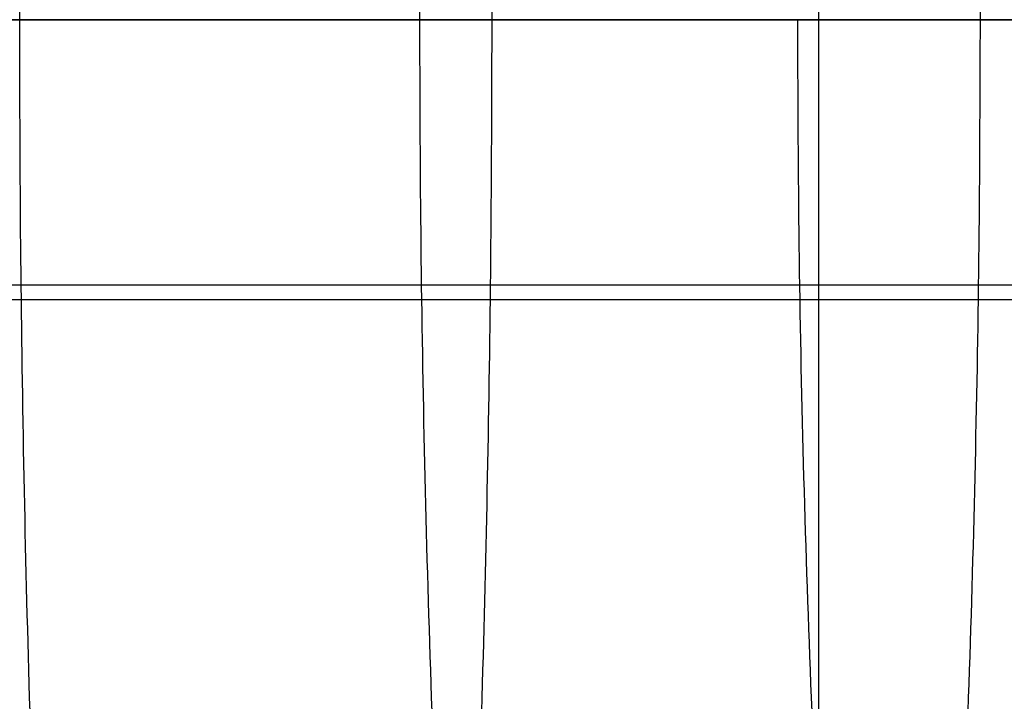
# Model space of a CAD drawing. Header units: millimetres. Extents: x -3796 to -2903, y 325 to 354.
# Tile 603 of 656: x -2973.462 to -2972.879, y 339.329 to 339.733. Entities that reach past the tile are written whole.
import ezdxf

# ---------------------------------------------------------------- set-up
doc = ezdxf.new("R2010")
doc.units = ezdxf.units.MM
doc.layers.add('CABLE', color=7, linetype='Continuous')
doc.layers.add('METAL NEGRO', color=7, linetype='Continuous')

msp = doc.modelspace()

# ---------------------------------------------------------------- linework, layer by layer
at = {"layer": 'CABLE'}
for points, weights, knots in [([(-2973.461638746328, 339.7329155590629, 1878.022376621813), (-2973.461638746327, 341.1329155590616, 1878.022376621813), (-2973.321921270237, 341.1329155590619, 1876.629365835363), (-2973.18220379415, 341.1329155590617, 1875.236355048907), (-2973.182203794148, 339.7329155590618, 1875.236355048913)], [0.9999999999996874, 0.7071067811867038, 1, 0.7071067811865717, 0.9999999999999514], [4.398229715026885, 4.398229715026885, 4.398229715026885, 6.59734457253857, 6.59734457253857, 8.796459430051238, 8.796459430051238, 8.796459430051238]), ([(-2973.224744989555, 339.7329155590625, 1878.04832556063), (-2973.224744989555, 341.1329155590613, 1878.048325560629), (-2973.058939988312, 341.132915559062, 1876.658178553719), (-2972.893134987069, 341.1329155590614, 1875.268031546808), (-2972.893134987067, 339.7329155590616, 1875.268031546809)], [0.9999999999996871, 0.7071067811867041, 1, 0.707106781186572, 0.9999999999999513], [4.398229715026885, 4.398229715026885, 4.398229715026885, 6.59734457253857, 6.59734457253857, 8.796459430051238, 8.796459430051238, 8.796459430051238]), ([(-2973.182203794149, 339.7329155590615, 1875.236355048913), (-2973.182203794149, 338.3329155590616, 1875.236355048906), (-2973.321921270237, 338.332915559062, 1876.629365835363), (-2973.461638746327, 338.3329155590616, 1878.022376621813), (-2973.461638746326, 339.7329155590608, 1878.022376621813)], [0.9999999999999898, 0.7071067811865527, 1, 0.7071067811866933, 0.9999999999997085], [3.892161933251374e-14, 3.892161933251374e-14, 3.892161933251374e-14, 2.19911485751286, 2.19911485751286, 4.398229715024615, 4.398229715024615, 4.398229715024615]), ([(-2972.893134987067, 339.7329155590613, 1875.268031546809), (-2972.893134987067, 338.3329155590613, 1875.268031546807), (-2973.058939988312, 338.332915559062, 1876.658178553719), (-2973.224744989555, 338.3329155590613, 1878.048325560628), (-2973.224744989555, 339.7329155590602, 1878.048325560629)], [0.9999999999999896, 0.7071067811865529, 1, 0.7071067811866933, 0.9999999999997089], [3.891100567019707e-14, 3.891100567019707e-14, 3.891100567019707e-14, 2.19911485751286, 2.19911485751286, 4.398229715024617, 4.398229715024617, 4.398229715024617]), ([(-2972.612128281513, 339.7329155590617, 1875.304433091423), (-2972.612128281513, 338.3329155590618, 1875.304433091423), (-2972.806587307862, 338.332915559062, 1876.69086219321), (-2973.001046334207, 338.3329155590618, 1878.077291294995), (-2973.001046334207, 339.7329155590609, 1878.077291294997)], [0.9999999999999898, 0.7071067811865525, 1, 0.707106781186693, 0.9999999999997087], [3.890083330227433e-14, 3.890083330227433e-14, 3.890083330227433e-14, 2.19911485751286, 2.19911485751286, 4.398229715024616, 4.398229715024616, 4.398229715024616])]:
    msp.add_rational_spline(points, weights, degree=2, knots=knots, dxfattribs=at)
for points, knots in [([(-2943.79888206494, 339.732915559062, 2947.25792450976), (-2943.88355925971, 339.732915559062, 2939.36963142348), (-2943.97187105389, 339.732915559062, 2931.48147927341), (-2944.06357292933, 339.732915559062, 2923.59330831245), (-2944.15853763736, 339.732915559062, 2915.42446935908), (-2944.25713796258, 339.732915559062, 2907.25561023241), (-2944.35913187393, 339.732915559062, 2899.08675629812), (-2944.46201939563, 339.732915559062, 2890.84633169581), (-2944.56836022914, 339.732915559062, 2882.60591237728), (-2944.67792559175, 339.732915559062, 2874.36599132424), (-2944.78831982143, 339.732915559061, 2866.06373488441), (-2944.90198755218, 339.732915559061, 2857.7619842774), (-2945.01874410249, 339.732915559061, 2849.4594722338), (-2945.13624746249, 339.732915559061, 2841.10385484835), (-2945.25687928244, 339.732915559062, 2832.74746625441), (-2945.38043000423, 339.732915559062, 2824.39195815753), (-2945.50462945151, 339.732915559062, 2815.99257794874), (-2945.63177853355, 339.732915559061, 2807.59408750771), (-2945.7617268, 339.732915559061, 2799.1951465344), (-2945.8922109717, 339.732915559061, 2790.76156841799), (-2946.02551746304, 339.732915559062, 2782.32753604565), (-2946.16147976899, 339.732915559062, 2773.89375179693), (-2946.29785162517, 339.732915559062, 2765.43456301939), (-2946.43689531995, 339.732915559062, 2756.97562386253), (-2946.57847224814, 339.732915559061, 2748.51665246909), (-2946.72031981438, 339.732915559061, 2740.04151092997), (-2946.86471030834, 339.732915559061, 2731.56633703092), (-2947.01150581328, 339.732915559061, 2723.09150451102), (-2947.15842145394, 339.732915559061, 2714.60973628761), (-2947.30774604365, 339.732915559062, 2706.12831000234), (-2947.45938179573, 339.732915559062, 2697.64598485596), (-2947.6109764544, 339.732915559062, 2689.16595842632), (-2947.76488102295, 339.732915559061, 2680.68503362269), (-2947.92094890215, 339.732915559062, 2672.20520048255), (-2948.07680450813, 339.732915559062, 2663.7369010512), (-2948.23481754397, 339.732915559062, 2655.26969031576), (-2948.39490468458, 339.732915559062, 2646.80252972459), (-2948.55459920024, 339.732915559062, 2638.35613543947), (-2948.71635765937, 339.732915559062, 2629.90979105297), (-2948.88010532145, 339.732915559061, 2621.46258925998), (-2949.04327136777, 339.732915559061, 2613.04539110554), (-2949.20841251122, 339.732915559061, 2604.62734162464), (-2949.37540911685, 339.732915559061, 2596.21019451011), (-2949.5416272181, 339.732915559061, 2587.83228643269), (-2949.70968352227, 339.732915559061, 2579.45527232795), (-2949.87952170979, 339.732915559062, 2571.07795985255), (-2950.21606277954, 339.732915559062, 2554.47798464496), (-2950.55960041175, 339.732915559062, 2537.87683788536), (-2950.9095413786, 339.732915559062, 2521.27638488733), (-2951.25383752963, 339.732915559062, 2504.94370991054), (-2951.60433210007, 339.732915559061, 2488.61170649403), (-2951.96056791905, 339.732915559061, 2472.27975890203), (-2952.30935154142, 339.732915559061, 2456.28946388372), (-2952.66363871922, 339.732915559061, 2440.29922237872), (-2953.02302623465, 339.732915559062, 2424.30896610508), (-2953.71212217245, 339.732915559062, 2393.64896772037), (-2954.419969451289, 339.732915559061, 2362.98891503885), (-2955.14390503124, 339.732915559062, 2332.32991062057), (-2955.486793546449, 339.732915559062, 2317.80842446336), (-2955.83329130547, 339.732915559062, 2303.28717347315), (-2956.183124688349, 339.732915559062, 2288.76575811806), (-2956.517607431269, 339.732915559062, 2274.8815404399), (-2956.85513948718, 339.732915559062, 2260.997172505), (-2957.19543627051, 339.732915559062, 2247.11300687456), (-2957.51830446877, 339.732915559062, 2233.93993042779), (-2957.84366145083, 339.732915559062, 2220.76703609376), (-2958.171221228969, 339.732915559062, 2207.59436573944), (-2958.32779622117, 339.7329155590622, 2201.29777227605), (-2958.48487452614, 339.732915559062, 2195.00122998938), (-2958.642418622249, 339.732915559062, 2188.70466046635), (-2958.79482158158, 339.732915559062, 2182.6135669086), (-2958.94766042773, 339.732915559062, 2176.52244786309), (-2959.10089595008, 339.732915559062, 2170.4312424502), (-2959.248729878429, 339.732915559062, 2164.5547536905), (-2959.396933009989, 339.732915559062, 2158.67818454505), (-2959.54545730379, 339.732915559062, 2152.80173267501), (-2959.68832132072, 339.732915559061, 2147.14923302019), (-2959.83148248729, 339.732915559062, 2141.49684187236), (-2959.974899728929, 339.732915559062, 2135.84399166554), (-2960.11384000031, 339.732915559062, 2130.3676031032), (-2960.253020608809, 339.732915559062, 2124.89078369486), (-2960.392369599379, 339.732915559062, 2119.41510830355), (-2960.528315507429, 339.732915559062, 2114.0731559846), (-2960.66442167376, 339.732915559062, 2108.73229248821), (-2960.800778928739, 339.732915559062, 2103.39038312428), (-2960.93083061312, 339.732915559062, 2098.29549975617), (-2961.061110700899, 339.732915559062, 2093.19966501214), (-2961.19161142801, 339.732915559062, 2088.10425869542), (-2961.31593656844, 339.732915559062, 2083.24997841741), (-2961.44046196, 339.732915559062, 2078.39608697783), (-2961.565228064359, 339.732915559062, 2073.54224950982), (-2961.6839489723, 339.732915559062, 2068.92359130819), (-2961.802887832, 339.732915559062, 2064.30498197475), (-2961.92208890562, 339.732915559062, 2059.68599698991), (-2962.03537324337, 339.732915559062, 2055.29628270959), (-2962.148894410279, 339.7329155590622, 2050.90622914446), (-2962.262668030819, 339.7329155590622, 2046.516605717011), (-2962.37065293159, 339.7329155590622, 2042.350323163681), (-2962.47886525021, 339.732915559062, 2038.18442809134), (-2962.587359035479, 339.732915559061, 2034.01829318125), (-2962.690191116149, 339.732915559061, 2030.06956634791), (-2962.79327605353, 339.732915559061, 2026.12062405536), (-2962.89664630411, 339.732915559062, 2022.17176914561), (-2962.99448032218, 339.732915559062, 2018.43440428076), (-2963.09256991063, 339.732915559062, 2014.69711768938), (-2963.190958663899, 339.732915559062, 2010.95988546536), (-2963.28393577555, 339.732915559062, 2007.42821089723), (-2963.37718004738, 339.732915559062, 2003.89658488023), (-2963.47074067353, 339.732915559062, 2000.36488581), (-2963.559012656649, 339.732915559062, 1997.03282088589), (-2963.647566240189, 339.732915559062, 1993.700690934), (-2963.73645061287, 339.732915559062, 1990.36849843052), (-2963.82016770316, 339.732915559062, 1987.23002254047), (-2963.904178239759, 339.732915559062, 1984.09149116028), (-2963.988531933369, 339.732915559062, 1980.95301738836), (-2964.06783830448, 339.732915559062, 1978.00233491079), (-2964.14744799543, 339.732915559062, 1975.05170335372), (-2964.22742188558, 339.732915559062, 1972.10096479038), (-2964.30246656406, 339.732915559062, 1969.33209577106), (-2964.37783193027, 339.732915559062, 1966.56313252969), (-2964.45358001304, 339.732915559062, 1963.79403819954), (-2964.52451478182, 339.732915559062, 1961.20090238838), (-2964.59578517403, 339.732915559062, 1958.60765161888), (-2964.66744464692, 339.732915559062, 1956.01472380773), (-2964.734405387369, 339.732915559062, 1953.5918150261), (-2964.801705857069, 339.732915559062, 1951.16918823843), (-2964.869421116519, 339.732915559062, 1948.74668070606), (-2964.932550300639, 339.732915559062, 1946.48823962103), (-2964.99603999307, 339.732915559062, 1944.22990218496), (-2965.05997358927, 339.732915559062, 1941.97141885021), (-2965.11943038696, 339.732915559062, 1939.87108045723), (-2965.17927109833, 339.732915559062, 1937.77061588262), (-2965.23959440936, 339.732915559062, 1935.6694970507), (-2965.295545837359, 339.732915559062, 1933.72065510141), (-2965.351912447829, 339.732915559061, 1931.77125029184), (-2965.40873676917, 339.732915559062, 1929.82291150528), (-2965.461293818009, 339.732915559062, 1928.02088493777), (-2965.51424241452, 339.732915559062, 1926.21977029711), (-2965.567720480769, 339.732915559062, 1924.41818584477), (-2965.617032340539, 339.732915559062, 1922.75695375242), (-2965.66679438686, 339.732915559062, 1921.09532219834), (-2965.717110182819, 339.732915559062, 1919.43343594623), (-2965.76335438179, 339.732915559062, 1917.90603094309), (-2965.810066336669, 339.732915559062, 1916.37841079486), (-2965.857346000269, 339.732915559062, 1914.85111583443), (-2965.900646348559, 339.732915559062, 1913.45236637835), (-2965.94442286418, 339.732915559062, 1912.05388967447), (-2965.988830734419, 339.732915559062, 1910.65485517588), (-2966.02934565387, 339.732915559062, 1909.37846498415), (-2966.07038608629, 339.732915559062, 1908.10161050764), (-2966.112047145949, 339.732915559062, 1906.82568889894), (-2966.14989859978, 339.732915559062, 1905.66644119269), (-2966.18826236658, 339.732915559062, 1904.50796354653), (-2966.22736633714, 339.732915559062, 1903.3481176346), (-2966.26273452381, 339.732915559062, 1902.29907718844), (-2966.298708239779, 339.7329155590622, 1901.248917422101), (-2966.33539253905, 339.7329155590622, 1900.199647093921), (-2966.36840936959, 339.7329155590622, 1899.255276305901), (-2966.40200180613, 339.732915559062, 1898.31162600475), (-2966.43639127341, 339.732915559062, 1897.36780759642), (-2966.467176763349, 339.732915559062, 1896.52290029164), (-2966.498600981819, 339.732915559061, 1895.67785826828), (-2966.530890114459, 339.732915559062, 1894.83240075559), (-2966.55962576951, 339.732915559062, 1894.07998737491), (-2966.5890464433, 339.732915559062, 1893.32724492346), (-2966.61938986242, 339.732915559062, 1892.57430301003), (-2966.646220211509, 339.732915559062, 1891.90853445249), (-2966.67377200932, 339.732915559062, 1891.24260994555), (-2966.70228288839, 339.732915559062, 1890.57722740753), (-2966.727314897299, 339.732915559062, 1889.99303420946), (-2966.75308621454, 339.732915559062, 1889.40925878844), (-2966.77998289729, 339.732915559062, 1888.82413302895), (-2966.80341479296, 339.732915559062, 1888.31438222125), (-2966.82770079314, 339.732915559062, 1887.80360656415), (-2966.85312774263, 339.732915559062, 1887.29323698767), (-2966.864523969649, 339.732915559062, 1887.06449198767), (-2966.87614938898, 339.732915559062, 1886.83582856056), (-2966.88805013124, 339.732915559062, 1886.60730596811), (-2966.89908545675, 339.732915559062, 1886.39540143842), (-2966.910357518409, 339.732915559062, 1886.18361800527), (-2966.92196734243, 339.732915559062, 1885.97105797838), (-2966.932707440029, 339.732915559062, 1885.77442145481), (-2966.943736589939, 339.732915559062, 1885.57712033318), (-2966.955042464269, 339.732915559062, 1885.3803631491), (-2966.96547569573, 339.732915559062, 1885.19879265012), (-2966.9761445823, 339.732915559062, 1885.01768536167), (-2966.987159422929, 339.732915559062, 1884.83613410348), (-2966.997298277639, 339.732915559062, 1884.66902121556), (-2967.00773024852, 339.732915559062, 1884.5015321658), (-2967.01850140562, 339.732915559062, 1884.33396982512), (-2967.028390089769, 339.732915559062, 1884.18013574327), (-2967.03856465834, 339.732915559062, 1884.02623988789), (-2967.049113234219, 339.732915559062, 1883.87196794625), (-2967.05877182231, 339.732915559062, 1883.73071199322), (-2967.068743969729, 339.732915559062, 1883.58914073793), (-2967.0791154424, 339.732915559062, 1883.44712912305), (-2967.088586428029, 339.732915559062, 1883.31744744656), (-2967.09839040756, 339.732915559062, 1883.18739855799), (-2967.108559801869, 339.732915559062, 1883.05755344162), (-2967.11782159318, 339.732915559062, 1882.9392968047), (-2967.12738648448, 339.732915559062, 1882.82120919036), (-2967.13737673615, 339.732915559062, 1882.70274431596), (-2967.14645198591, 339.732915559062, 1882.59512957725), (-2967.15587824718, 339.732915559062, 1882.48720351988), (-2967.1657762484, 339.732915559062, 1882.37865034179), (-2967.1747461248, 339.732915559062, 1882.28027607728), (-2967.18410341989, 339.732915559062, 1882.18138678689), (-2967.19392151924, 339.732915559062, 1882.08220500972), (-2967.20280021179, 339.732915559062, 1881.99251305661), (-2967.21205574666, 339.732915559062, 1881.90258190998), (-2967.22184894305, 339.732915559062, 1881.81183043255), (-2967.230690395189, 339.732915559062, 1881.72989856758), (-2967.239970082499, 339.732915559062, 1881.64729807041), (-2967.24978599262, 339.732915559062, 1881.56418263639), (-2967.25863904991, 339.732915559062, 1881.48922008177), (-2967.267928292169, 339.732915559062, 1881.41383865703), (-2967.27766501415, 339.732915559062, 1881.33862516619), (-2967.28644597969, 339.732915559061, 1881.27079463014), (-2967.2955908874, 339.732915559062, 1881.20310067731), (-2967.305477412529, 339.732915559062, 1881.13366260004), (-2967.31440407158, 339.732915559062, 1881.07096614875), (-2967.323935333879, 339.732915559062, 1881.00684780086), (-2967.33395275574, 339.732915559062, 1880.94281054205), (-2967.35127754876, 339.732915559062, 1880.83206026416), (-2967.370056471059, 339.732915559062, 1880.72155252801), (-2967.39121199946, 339.732915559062, 1880.60896650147), (-2967.40045285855, 339.732915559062, 1880.55978826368), (-2967.410147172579, 339.732915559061, 1880.51021348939), (-2967.420329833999, 339.732915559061, 1880.46033962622), (-2967.429762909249, 339.732915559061, 1880.41413717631), (-2967.439615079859, 339.732915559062, 1880.367678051), (-2967.44976825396, 339.732915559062, 1880.32150801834), (-2967.45930121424, 339.732915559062, 1880.27815831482), (-2967.469099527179, 339.732915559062, 1880.23506346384), (-2967.47898249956, 339.732915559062, 1880.19279601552), (-2967.48841477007, 339.732915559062, 1880.15245612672), (-2967.4979241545, 339.732915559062, 1880.11286989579), (-2967.507339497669, 339.732915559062, 1880.07435096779), (-2967.516494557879, 339.732915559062, 1880.03689687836), (-2967.52556070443, 339.732915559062, 1880.00045189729), (-2967.53475406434, 339.732915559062, 1879.96391063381), (-2967.54380578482, 339.732915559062, 1879.92793235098), (-2967.552980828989, 339.732915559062, 1879.89186072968), (-2967.56229653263, 339.732915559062, 1879.85570874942), (-2967.580527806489, 339.732915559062, 1879.78495760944), (-2967.599297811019, 339.732915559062, 1879.71389869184), (-2967.618845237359, 339.732915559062, 1879.64207830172), (-2967.63783655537, 339.732915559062, 1879.57230114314), (-2967.65756169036, 339.732915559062, 1879.50180522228), (-2967.677984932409, 339.732915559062, 1879.4311738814), (-2967.69783219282, 339.732915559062, 1879.36253450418), (-2967.71833873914, 339.732915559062, 1879.29376723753), (-2967.739738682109, 339.732915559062, 1879.22450094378), (-2967.76054354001, 339.732915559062, 1879.1571607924), (-2967.78219279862, 339.732915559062, 1879.0893489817), (-2967.804974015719, 339.732915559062, 1879.02070132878), (-2967.827134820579, 339.732915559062, 1878.95392319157), (-2967.85036676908, 339.732915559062, 1878.88635411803), (-2967.87472309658, 339.732915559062, 1878.81836027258), (-2967.898435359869, 339.732915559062, 1878.75216441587), (-2967.92321332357, 339.732915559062, 1878.68556595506), (-2967.949257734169, 339.732915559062, 1878.61853695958), (-2967.97464065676, 339.732915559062, 1878.55321039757), (-2968.00122651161, 339.732915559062, 1878.487474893), (-2968.02896102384, 339.732915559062, 1878.42183738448), (-2968.05602830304, 339.732915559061, 1878.357778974), (-2968.084189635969, 339.732915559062, 1878.29381390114), (-2968.11432414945, 339.732915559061, 1878.22853919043), (-2968.143784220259, 339.732915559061, 1878.16472539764), (-2968.17513013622, 339.732915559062, 1878.09965993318), (-2968.207723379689, 339.732915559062, 1878.03515976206), (-2968.239653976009, 339.732915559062, 1877.97197093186), (-2968.27278169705, 339.732915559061, 1877.90932464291), (-2968.30783763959, 339.732915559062, 1877.84620136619), (-2968.342266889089, 339.732915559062, 1877.78420654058), (-2968.37855603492, 339.732915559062, 1877.72175162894), (-2968.416439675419, 339.732915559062, 1877.65974374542), (-2968.453755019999, 339.732915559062, 1877.59866604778), (-2968.492617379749, 339.732915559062, 1877.53802206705), (-2968.53320163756, 339.732915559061, 1877.47776068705), (-2968.57331099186, 339.732915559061, 1877.41820446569), (-2968.61510218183, 339.732915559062, 1877.35902194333), (-2968.659285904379, 339.732915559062, 1877.29967002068), (-2968.703116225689, 339.732915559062, 1877.24079282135), (-2968.74930095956, 339.732915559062, 1877.18174892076), (-2968.79653692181, 339.732915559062, 1877.12439165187), (-2968.843586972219, 339.732915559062, 1877.06726013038), (-2968.89167999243, 339.732915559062, 1877.01180199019), (-2968.941600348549, 339.732915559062, 1876.95713967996), (-2968.99154149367, 339.732915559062, 1876.90245460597), (-2969.04331149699, 339.732915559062, 1876.84856602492), (-2969.0964991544, 339.732915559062, 1876.79603633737), (-2969.14995091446, 339.732915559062, 1876.74324581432), (-2969.20483444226, 339.732915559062, 1876.69182771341), (-2969.261124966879, 339.7329155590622, 1876.641823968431), (-2969.317955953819, 339.7329155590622, 1876.591340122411), (-2969.37622108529, 339.7329155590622, 1876.542297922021), (-2969.43502430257, 339.7329155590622, 1876.495330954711), (-2969.49466284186, 339.732915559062, 1876.44769680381), (-2969.554854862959, 339.732915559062, 1876.40219726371), (-2969.616156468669, 339.732915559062, 1876.35825593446), (-2969.678602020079, 339.732915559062, 1876.31349461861), (-2969.74219895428, 339.732915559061, 1876.27035021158), (-2969.8064172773, 339.732915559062, 1876.22908727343), (-2969.87210381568, 339.732915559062, 1876.18688094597), (-2969.938440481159, 339.732915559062, 1876.14664310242), (-2970.00474538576, 339.7329155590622, 1876.108538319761), (-2970.07282233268, 339.7329155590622, 1876.069415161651), (-2970.14086579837, 339.732915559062, 1876.03254060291), (-2970.208952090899, 339.732915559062, 1875.99757889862), (-2970.2790937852, 339.732915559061, 1875.96156176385), (-2970.34928093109, 339.732915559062, 1875.92757471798), (-2970.420054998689, 339.732915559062, 1875.89519799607), (-2970.49317983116, 339.732915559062, 1875.86174587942), (-2970.566931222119, 339.732915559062, 1875.83001283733), (-2970.63907727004, 339.732915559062, 1875.8006332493), (-2970.713805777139, 339.732915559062, 1875.77020202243), (-2970.786811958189, 339.732915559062, 1875.74229574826), (-2970.860204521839, 339.732915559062, 1875.71577223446), (-2970.936381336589, 339.732915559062, 1875.68824251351), (-2971.01297440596, 339.732915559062, 1875.6622024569), (-2971.08984386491, 339.732915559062, 1875.63760956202), (-2971.169762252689, 339.732915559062, 1875.61204122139), (-2971.24997939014, 339.732915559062, 1875.58803711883), (-2971.32815586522, 339.732915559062, 1875.56597151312), (-2971.40953844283, 339.732915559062, 1875.54300097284), (-2971.48870954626, 339.732915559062, 1875.52213118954), (-2971.568327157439, 339.732915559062, 1875.50239086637), (-2971.651290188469, 339.732915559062, 1875.48182108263), (-2971.73473803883, 339.7329155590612, 1875.462477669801), (-2971.81764589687, 339.732915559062, 1875.44446775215), (-2971.9040962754, 339.732915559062, 1875.42568829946), (-2971.98995952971, 339.732915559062, 1875.40835873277), (-2972.0749534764, 339.732915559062, 1875.39229759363), (-2972.16361764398, 339.732915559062, 1875.37554290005), (-2972.25133580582, 339.732915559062, 1875.36016854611), (-2972.338933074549, 339.732915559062, 1875.34585315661), (-2972.43033373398, 339.732915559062, 1875.33091620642), (-2972.521602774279, 339.732915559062, 1875.31713217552), (-2972.61212828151, 339.732915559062, 1875.30443309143), (-2972.70658938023, 339.732915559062, 1875.29118191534), (-2972.800240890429, 339.732915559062, 1875.27911207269), (-2972.89313498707, 339.732915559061, 1875.26803154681), (-2972.99005898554, 339.732915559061, 1875.25647032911), (-2973.08615842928, 339.732915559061, 1875.24598612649), (-2973.18220379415, 339.732915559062, 1875.23635504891), (-2973.28239515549, 339.732915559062, 1875.22630822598), (-2973.38252766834, 339.732915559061, 1875.21718977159), (-2973.48221003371, 339.732915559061, 1875.2089146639), (-2973.58616428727, 339.732915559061, 1875.20028492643), (-2973.689628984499, 339.732915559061, 1875.19257236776), (-2973.79235580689, 339.732915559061, 1875.18565330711), (-2973.89944500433, 339.732915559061, 1875.17844042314), (-2974.00573232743, 339.732915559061, 1875.17208986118), (-2974.112084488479, 339.732915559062, 1875.16643774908), (-2974.2229051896, 339.732915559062, 1875.16054815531), (-2974.333796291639, 339.732915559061, 1875.1554169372), (-2974.443949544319, 339.732915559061, 1875.15097541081), (-2974.558676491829, 339.732915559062, 1875.14634946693), (-2974.67260304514, 339.732915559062, 1875.14247167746), (-2974.786412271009, 339.732915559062, 1875.13920953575), (-2974.904886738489, 339.732915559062, 1875.13581367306), (-2975.023234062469, 339.732915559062, 1875.13308496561), (-2975.14151901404, 339.732915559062, 1875.13094108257), (-2975.26458715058, 339.732915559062, 1875.12871050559), (-2975.387587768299, 339.732915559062, 1875.12711300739), (-2975.509542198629, 339.732915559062, 1875.12606323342), (-2975.636358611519, 339.732915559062, 1875.12497160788), (-2975.762043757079, 339.732915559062, 1875.1244722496), (-2975.88939575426, 339.732915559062, 1875.12446838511)], [0, 0, 0, 0, 23.66609801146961, 23.66609801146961, 23.66609801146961, 48.17443375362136, 48.17443375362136, 48.17443375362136, 72.89725554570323, 72.89725554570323, 72.89725554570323, 97.80610760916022, 97.80610760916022, 97.80610760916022, 122.8762319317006, 122.8762319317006, 122.8762319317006, 148.0759294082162, 148.0759294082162, 148.0759294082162, 173.3804828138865, 173.3804828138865, 173.3804828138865, 198.7610086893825, 198.7610086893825, 198.7610086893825, 224.1898447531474, 224.1898447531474, 224.1898447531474, 249.6393063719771, 249.6393063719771, 249.6393063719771, 275.0842780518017, 275.0842780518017, 275.0842780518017, 300.4913704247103, 300.4913704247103, 300.4913704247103, 325.8359561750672, 325.8359561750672, 325.8359561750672, 351.0932083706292, 351.0932083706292, 351.0932083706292, 376.2304987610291, 376.2304987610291, 376.2304987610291, 426.0427269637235, 426.0427269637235, 426.0427269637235, 475.0506266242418, 475.0506266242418, 475.0506266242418, 523.0331854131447, 523.0331854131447, 523.0331854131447, 615.0366994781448, 615.0366994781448, 615.0366994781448, 658.6132463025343, 658.6132463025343, 658.6132463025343, 700.2782977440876, 700.2782977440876, 700.2782977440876, 739.8089843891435, 739.8089843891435, 739.8089843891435, 758.7045657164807, 758.7045657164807, 758.7045657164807, 776.983734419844, 776.983734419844, 776.983734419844, 794.6188485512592, 794.6188485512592, 794.6188485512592, 811.5820263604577, 811.5820263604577, 811.5820263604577, 828.0162129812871, 828.0162129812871, 828.0162129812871, 844.0461417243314, 844.0461417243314, 844.0461417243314, 859.3372617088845, 859.3372617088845, 859.3372617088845, 873.9040630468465, 873.9040630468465, 873.9040630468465, 887.764910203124, 887.764910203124, 887.764910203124, 900.9387046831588, 900.9387046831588, 900.9387046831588, 913.441234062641, 913.441234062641, 913.441234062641, 925.2917948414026, 925.2917948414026, 925.2917948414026, 936.507540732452, 936.507540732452, 936.507540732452, 947.1062338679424, 947.1062338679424, 947.1062338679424, 957.1061520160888, 957.1061520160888, 957.1061520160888, 966.5250069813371, 966.5250069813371, 966.5250069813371, 975.3802824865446, 975.3802824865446, 975.3802824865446, 983.6902871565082, 983.6902871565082, 983.6902871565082, 991.4725407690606, 991.4725407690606, 991.4725407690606, 998.743389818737, 998.743389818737, 998.743389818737, 1005.521330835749, 1005.521330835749, 1005.521330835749, 1011.825812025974, 1011.825812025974, 1011.825812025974, 1017.674843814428, 1017.674843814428, 1017.674843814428, 1023.081907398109, 1023.081907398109, 1023.081907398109, 1028.068895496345, 1028.068895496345, 1028.068895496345, 1032.653361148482, 1032.653361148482, 1032.653361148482, 1036.851681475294, 1036.851681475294, 1036.851681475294, 1040.682829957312, 1040.682829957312, 1040.682829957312, 1044.162313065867, 1044.162313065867, 1044.162313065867, 1047.312636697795, 1047.312636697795, 1047.312636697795, 1050.146277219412, 1050.146277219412, 1050.146277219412, 1052.683445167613, 1052.683445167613, 1052.683445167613, 1054.943277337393, 1054.943277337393, 1054.943277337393, 1056.942073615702, 1056.942073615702, 1056.942073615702, 1058.696890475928, 1058.696890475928, 1058.696890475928, 1060.229534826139, 1060.229534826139, 1060.229534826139, 1060.916354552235, 1060.916354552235, 1060.916354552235, 1061.553506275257, 1061.553506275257, 1061.553506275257, 1062.145126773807, 1062.145126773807, 1062.145126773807, 1062.690303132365, 1062.690303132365, 1062.690303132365, 1063.193445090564, 1063.193445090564, 1063.193445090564, 1063.656460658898, 1063.656460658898, 1063.656460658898, 1064.082358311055, 1064.082358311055, 1064.082358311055, 1064.473046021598, 1064.473046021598, 1064.473046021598, 1064.829024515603, 1064.829024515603, 1064.829024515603, 1065.154361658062, 1065.154361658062, 1065.154361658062, 1065.452141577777, 1065.452141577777, 1065.452141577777, 1065.723956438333, 1065.723956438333, 1065.723956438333, 1065.973177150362, 1065.973177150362, 1065.973177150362, 1066.200453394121, 1066.200453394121, 1066.200453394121, 1066.407297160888, 1066.407297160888, 1066.407297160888, 1066.600264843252, 1066.600264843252, 1066.600264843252, 1066.939010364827, 1066.939010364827, 1066.939010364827, 1067.090465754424, 1067.090465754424, 1067.090465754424, 1067.23238684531, 1067.23238684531, 1067.23238684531, 1067.364374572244, 1067.364374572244, 1067.364374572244, 1067.486167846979, 1067.486167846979, 1067.486167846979, 1067.599960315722, 1067.599960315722, 1067.599960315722, 1067.711612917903, 1067.711612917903, 1067.711612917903, 1067.932604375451, 1067.932604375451, 1067.932604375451, 1068.15164812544, 1068.15164812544, 1068.15164812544, 1068.367355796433, 1068.367355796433, 1068.367355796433, 1068.581349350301, 1068.581349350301, 1068.581349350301, 1068.79538458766, 1068.79538458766, 1068.79538458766, 1069.00866881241, 1069.00866881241, 1069.00866881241, 1069.220918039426, 1069.220918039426, 1069.220918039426, 1069.432244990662, 1069.432244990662, 1069.432244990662, 1069.647020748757, 1069.647020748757, 1069.647020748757, 1069.86088943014, 1069.86088943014, 1069.86088943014, 1070.076699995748, 1070.076699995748, 1070.076699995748, 1070.292955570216, 1070.292955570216, 1070.292955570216, 1070.511201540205, 1070.511201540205, 1070.511201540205, 1070.733867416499, 1070.733867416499, 1070.733867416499, 1070.955312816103, 1070.955312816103, 1070.955312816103, 1071.178852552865, 1071.178852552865, 1071.178852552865, 1071.404477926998, 1071.404477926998, 1071.404477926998, 1071.63190872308, 1071.63190872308, 1071.63190872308, 1071.85911296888, 1071.85911296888, 1071.85911296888, 1072.089126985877, 1072.089126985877, 1072.089126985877, 1072.321265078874, 1072.321265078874, 1072.321265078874, 1072.553713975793, 1072.553713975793, 1072.553713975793, 1072.788373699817, 1072.788373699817, 1072.788373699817, 1073.026974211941, 1073.026974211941, 1073.026974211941, 1073.263857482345, 1073.263857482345, 1073.263857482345, 1073.506462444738, 1073.506462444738, 1073.506462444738, 1073.755333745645, 1073.755333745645, 1073.755333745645, 1074.003799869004, 1074.003799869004, 1074.003799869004, 1074.259776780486, 1074.259776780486, 1074.259776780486, 1074.522336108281, 1074.522336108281, 1074.522336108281, 1074.790384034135, 1074.790384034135, 1074.790384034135, 1075.066713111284, 1075.066713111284, 1075.066713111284, 1075.350077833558, 1075.350077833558, 1075.350077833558, 1075.640885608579, 1075.640885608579, 1075.640885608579, 1075.942151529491, 1075.942151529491, 1075.942151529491, 1076.253174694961, 1076.253174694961, 1076.253174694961, 1076.573485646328, 1076.573485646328, 1076.573485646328, 1076.905715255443, 1076.905715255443, 1076.905715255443, 1077.248383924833, 1077.248383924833, 1077.248383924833, 1077.603590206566, 1077.603590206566, 1077.603590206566, 1077.971648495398, 1077.971648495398, 1077.971648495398, 1078.351507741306, 1078.351507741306, 1078.351507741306, 1078.351507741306]), ([(-2975.88939575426, 339.732915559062, 1877.92446838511), (-2975.76957753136, 339.732915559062, 1877.92447190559), (-2975.65181957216, 339.732915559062, 1877.92494218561), (-2975.533600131, 339.732915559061, 1877.92595987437), (-2975.41991307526, 339.732915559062, 1877.92693854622), (-2975.30579924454, 339.732915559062, 1877.9284234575), (-2975.19228233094, 339.732915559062, 1877.93048088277), (-2975.08317738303, 339.732915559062, 1877.93245834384), (-2974.97462385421, 339.732915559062, 1877.93496468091), (-2974.866663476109, 339.732915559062, 1877.93805926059), (-2974.76295431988, 339.732915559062, 1877.94103198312), (-2974.65979252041, 339.732915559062, 1877.94454753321), (-2974.55669410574, 339.732915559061, 1877.94870459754), (-2974.457705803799, 339.732915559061, 1877.9526959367), (-2974.35877593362, 339.732915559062, 1877.95727866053), (-2974.26075928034, 339.732915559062, 1877.96248780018), (-2974.166694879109, 339.732915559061, 1877.96748689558), (-2974.073471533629, 339.732915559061, 1877.97306290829), (-2973.98047138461, 339.732915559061, 1877.97932696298), (-2973.891259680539, 339.732915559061, 1877.98533584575), (-2973.80225335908, 339.732915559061, 1877.99197785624), (-2973.71384341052, 339.732915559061, 1877.99931713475), (-2973.62906657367, 339.732915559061, 1878.00635481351), (-2973.54483810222, 339.732915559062, 1878.01403363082), (-2973.46163874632, 339.732915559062, 1878.02237662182), (-2973.3818822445, 339.732915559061, 1878.03037437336), (-2973.30307144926, 339.732915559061, 1878.03898246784), (-2973.224744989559, 339.732915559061, 1878.04832556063), (-2973.14967518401, 339.732915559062, 1878.05728018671), (-2973.07505027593, 339.732915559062, 1878.06690996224), (-2973.00104633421, 339.732915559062, 1878.07729129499), (-2972.93012566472, 339.732915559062, 1878.08724010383), (-2972.85977529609, 339.732915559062, 1878.09787914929), (-2972.790644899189, 339.732915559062, 1878.10917663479), (-2972.724391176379, 339.732915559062, 1878.12000400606), (-2972.65925800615, 339.732915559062, 1878.13143615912), (-2972.59481537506, 339.732915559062, 1878.1436142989), (-2972.5330403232, 339.732915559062, 1878.15528832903), (-2972.471899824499, 339.732915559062, 1878.16764786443), (-2972.411824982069, 339.732915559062, 1878.18069701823), (-2972.35421185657, 339.7329155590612, 1878.193211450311), (-2972.297578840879, 339.732915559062, 1878.20636014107), (-2972.24270832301, 339.732915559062, 1878.21996543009), (-2972.190050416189, 339.732915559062, 1878.23302209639), (-2972.139015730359, 339.732915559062, 1878.24649927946), (-2972.08809331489, 339.732915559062, 1878.26087289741), (-2972.03917701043, 339.732915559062, 1878.27468026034), (-2971.99036430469, 339.732915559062, 1878.28931481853), (-2971.943288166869, 339.732915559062, 1878.30437410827), (-2971.898008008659, 339.732915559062, 1878.31885887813), (-2971.854334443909, 339.732915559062, 1878.33373659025), (-2971.812295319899, 339.732915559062, 1878.34893091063), (-2971.771792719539, 339.732915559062, 1878.36356988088), (-2971.732807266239, 339.732915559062, 1878.37850273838), (-2971.69432461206, 339.732915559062, 1878.39417343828), (-2971.65717183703, 339.732915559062, 1878.40930259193), (-2971.62048771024, 339.732915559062, 1878.4251194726), (-2971.585423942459, 339.732915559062, 1878.44115886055), (-2971.55148737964, 339.732915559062, 1878.45668262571), (-2971.519068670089, 339.732915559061, 1878.47241482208), (-2971.48779376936, 339.732915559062, 1878.4884750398), (-2971.457435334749, 339.732915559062, 1878.50406463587), (-2971.42815465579, 339.7329155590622, 1878.519963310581), (-2971.399836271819, 339.7329155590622, 1878.536237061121), (-2971.37225501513, 339.732915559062, 1878.55208720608), (-2971.34558660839, 339.732915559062, 1878.56829315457), (-2971.319951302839, 339.732915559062, 1878.5847643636), (-2971.29488899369, 339.732915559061, 1878.60086741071), (-2971.270814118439, 339.732915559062, 1878.61722399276), (-2971.24771086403, 339.732915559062, 1878.63378464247), (-2971.225030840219, 339.732915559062, 1878.65004191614), (-2971.203287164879, 339.732915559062, 1878.66649584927), (-2971.18207042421, 339.7329155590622, 1878.683441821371), (-2971.16115085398, 339.7329155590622, 1878.700150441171), (-2971.140743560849, 339.7329155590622, 1878.717337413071), (-2971.12095564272, 339.7329155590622, 1878.734915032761), (-2971.10135590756, 339.732915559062, 1878.75232548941), (-2971.082363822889, 339.732915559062, 1878.77011919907), (-2971.06378737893, 339.732915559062, 1878.78846623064), (-2971.045302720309, 339.732915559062, 1878.80672261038), (-2971.027229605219, 339.732915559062, 1878.82552685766), (-2971.009559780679, 339.732915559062, 1878.84487478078), (-2970.99189731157, 339.732915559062, 1878.86421464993), (-2970.97463779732, 339.732915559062, 1878.88409774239), (-2970.95736740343, 339.732915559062, 1878.90506903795), (-2970.94002876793, 339.732915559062, 1878.92612319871), (-2970.92267916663, 339.732915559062, 1878.94827417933), (-2970.905737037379, 339.732915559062, 1878.97103374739), (-2970.88865830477, 339.732915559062, 1878.99397682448), (-2970.87199364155, 339.732915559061, 1879.01753834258), (-2970.85547359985, 339.732915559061, 1879.04206668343), (-2970.83875795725, 339.732915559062, 1879.06688544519), (-2970.82219038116, 339.732915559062, 1879.09269406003), (-2970.805701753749, 339.732915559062, 1879.11968445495), (-2970.788962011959, 339.732915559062, 1879.14708590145), (-2970.77230364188, 339.732915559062, 1879.17570539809), (-2970.75592452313, 339.732915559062, 1879.20519731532), (-2970.739247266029, 339.732915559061, 1879.23522605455), (-2970.722859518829, 339.732915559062, 1879.26615926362), (-2970.706477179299, 339.732915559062, 1879.2985798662), (-2970.68975486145, 339.732915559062, 1879.33167328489), (-2970.673038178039, 339.732915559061, 1879.36631647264), (-2970.65678304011, 339.732915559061, 1879.40152758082), (-2970.64015576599, 339.732915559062, 1879.43754479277), (-2970.62401141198, 339.732915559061, 1879.47415622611), (-2970.607987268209, 339.732915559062, 1879.51207788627), (-2970.591568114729, 339.732915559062, 1879.55093434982), (-2970.57527517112, 339.732915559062, 1879.59116643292), (-2970.55923808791, 339.732915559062, 1879.63244140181), (-2970.542783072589, 339.732915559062, 1879.6747920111), (-2970.52659742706, 339.732915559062, 1879.7182405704), (-2970.510670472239, 339.732915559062, 1879.76270215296), (-2970.494310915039, 339.732915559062, 1879.8083713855), (-2970.47822429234, 339.732915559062, 1879.85510941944), (-2970.462487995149, 339.732915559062, 1879.90252859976), (-2970.446311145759, 339.732915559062, 1879.9512753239), (-2970.430504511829, 339.732915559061, 1880.00074186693), (-2970.414967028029, 339.732915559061, 1880.05103185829), (-2970.398985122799, 339.732915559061, 1880.10276030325), (-2970.38328798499, 339.732915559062, 1880.15535997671), (-2970.367775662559, 339.732915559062, 1880.20900796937), (-2970.35181316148, 339.732915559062, 1880.26421286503), (-2970.336046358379, 339.732915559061, 1880.32052780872), (-2970.32058762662, 339.732915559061, 1880.37732520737), (-2970.304676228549, 339.732915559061, 1880.4357857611), (-2970.28909120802, 339.732915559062, 1880.49475743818), (-2970.27368209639, 339.732915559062, 1880.55455440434), (-2970.265808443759, 339.732915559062, 1880.58510908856), (-2970.257980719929, 339.732915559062, 1880.61587925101), (-2970.250235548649, 339.732915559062, 1880.64666983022), (-2970.24236918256, 339.732915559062, 1880.67794221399), (-2970.23458797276, 339.732915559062, 1880.70923565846), (-2970.22719463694, 339.732915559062, 1880.73947386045), (-2970.219591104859, 339.732915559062, 1880.7705717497), (-2970.212397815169, 339.732915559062, 1880.80055354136), (-2970.205452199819, 339.732915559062, 1880.83026189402), (-2970.19817470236, 339.732915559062, 1880.86138979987), (-2970.191169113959, 339.732915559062, 1880.89221751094), (-2970.184426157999, 339.732915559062, 1880.92287836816), (-2970.17724450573, 339.732915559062, 1880.95553401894), (-2970.170360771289, 339.732915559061, 1880.98800039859), (-2970.16373107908, 339.732915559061, 1881.0204731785), (-2970.156574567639, 339.732915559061, 1881.05552636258), (-2970.1497140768, 339.732915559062, 1881.09058700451), (-2970.14306975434, 339.732915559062, 1881.12594849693), (-2970.127858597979, 339.732915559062, 1881.20690320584), (-2970.11378040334, 339.732915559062, 1881.28943470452), (-2970.100270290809, 339.732915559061, 1881.37580205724), (-2970.09245856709, 339.732915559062, 1881.42574078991), (-2970.084836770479, 339.732915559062, 1881.47696196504), (-2970.077567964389, 339.732915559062, 1881.52801413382), (-2970.069517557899, 339.732915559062, 1881.58455584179), (-2970.06190013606, 339.732915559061, 1881.64089024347), (-2970.054467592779, 339.732915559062, 1881.69830279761), (-2970.04622606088, 339.732915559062, 1881.7619643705), (-2970.03821184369, 339.732915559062, 1881.82695156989), (-2970.030469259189, 339.732915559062, 1881.89251226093), (-2970.021884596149, 339.732915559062, 1881.9652032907), (-2970.01363386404, 339.732915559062, 1882.0385993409), (-2970.00568732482, 339.732915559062, 1882.11223669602), (-2969.99688537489, 339.732915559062, 1882.19380079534), (-2969.98845663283, 339.732915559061, 1882.27566094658), (-2969.98030020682, 339.732915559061, 1882.35805615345), (-2969.97128079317, 339.732915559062, 1882.44916915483), (-2969.96259436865, 339.732915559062, 1882.5409364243), (-2969.95420985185, 339.732915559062, 1882.63289045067), (-2969.94495777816, 339.732915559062, 1882.73435908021), (-2969.93607332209, 339.732915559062, 1882.83605511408), (-2969.92747306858, 339.732915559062, 1882.93803663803), (-2969.918005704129, 339.732915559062, 1883.05030033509), (-2969.90888274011, 339.732915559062, 1883.1629099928), (-2969.90001038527, 339.732915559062, 1883.27619392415), (-2969.890268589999, 339.732915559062, 1883.40057903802), (-2969.88082892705, 339.732915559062, 1883.52577705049), (-2969.87167860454, 339.732915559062, 1883.65106779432), (-2969.86165828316, 339.732915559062, 1883.78827099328), (-2969.85198493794, 339.732915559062, 1883.92558539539), (-2969.842590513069, 339.732915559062, 1884.06297763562), (-2969.832330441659, 339.732915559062, 1884.21302984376), (-2969.822403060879, 339.732915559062, 1884.36317489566), (-2969.81273389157, 339.732915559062, 1884.51359393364), (-2969.80220183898, 339.732915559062, 1884.6774364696), (-2969.791976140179, 339.732915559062, 1884.84160407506), (-2969.782020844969, 339.732915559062, 1885.00569126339), (-2969.77120542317, 339.732915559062, 1885.18395540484), (-2969.7607091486, 339.732915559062, 1885.36212463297), (-2969.75043060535, 339.732915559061, 1885.54100295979), (-2969.739292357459, 339.732915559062, 1885.73484279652), (-2969.728409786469, 339.732915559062, 1885.92951531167), (-2969.71780081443, 339.732915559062, 1886.12375110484), (-2969.706332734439, 339.732915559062, 1886.33371599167), (-2969.6951843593, 339.732915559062, 1886.54317056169), (-2969.68426036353, 339.732915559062, 1886.75293684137), (-2969.672479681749, 339.732915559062, 1886.97915349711), (-2969.66095995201, 339.732915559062, 1887.2057326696), (-2969.64965942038, 339.732915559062, 1887.43255726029), (-2969.624445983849, 339.732915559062, 1887.93864207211), (-2969.60032374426, 339.732915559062, 1888.44594860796), (-2969.577029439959, 339.732915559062, 1888.95270470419), (-2969.550290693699, 339.732915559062, 1889.53439293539), (-2969.524642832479, 339.732915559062, 1890.11535590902), (-2969.49971568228, 339.732915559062, 1890.69710141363), (-2969.471324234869, 339.732915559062, 1891.35969608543), (-2969.443867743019, 339.732915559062, 1892.02330590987), (-2969.417118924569, 339.732915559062, 1892.68705096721), (-2969.38686771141, 339.732915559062, 1893.43770443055), (-2969.3575216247, 339.732915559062, 1894.18853085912), (-2969.328850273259, 339.732915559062, 1894.93926026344), (-2969.296633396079, 339.732915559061, 1895.78282555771), (-2969.265268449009, 339.732915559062, 1896.62626834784), (-2969.234534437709, 339.732915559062, 1897.46976265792), (-2969.20020247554, 339.732915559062, 1898.41200265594), (-2969.16665781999, 339.7329155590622, 1899.354306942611), (-2969.133682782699, 339.7329155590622, 1900.297482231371), (-2969.097044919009, 339.7329155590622, 1901.345424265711), (-2969.06111024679, 339.732915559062, 1902.39444154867), (-2969.025776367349, 339.732915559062, 1903.44246435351), (-2968.98671032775, 339.732915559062, 1904.60118513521), (-2968.948378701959, 339.732915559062, 1905.75869025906), (-2968.91055569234, 339.732915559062, 1906.91706677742), (-2968.86892593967, 339.732915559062, 1908.19202951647), (-2968.82791233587, 339.732915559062, 1909.4680478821), (-2968.78742125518, 339.732915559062, 1910.74368702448), (-2968.74303951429, 339.732915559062, 1912.14189830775), (-2968.699285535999, 339.732915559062, 1913.5396539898), (-2968.65600532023, 339.732915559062, 1914.93775307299), (-2968.60874763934, 339.732915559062, 1916.46433789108), (-2968.56205480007, 339.732915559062, 1917.99133212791), (-2968.515827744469, 339.732915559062, 1919.51817088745), (-2968.46553060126, 339.732915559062, 1921.1794410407), (-2968.41578487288, 339.732915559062, 1922.84052713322), (-2968.36648770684, 339.732915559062, 1924.50126420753), (-2968.31302557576, 339.732915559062, 1926.30231181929), (-2968.26009100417, 339.732915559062, 1928.10294894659), (-2968.207546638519, 339.732915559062, 1929.90454063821), (-2968.150736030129, 339.732915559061, 1931.85240923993), (-2968.094381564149, 339.732915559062, 1933.80139370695), (-2968.03844114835, 339.732915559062, 1935.74985208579), (-2967.978129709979, 339.732915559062, 1937.85055737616), (-2967.91829955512, 339.732915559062, 1939.95065115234), (-2967.85885236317, 339.732915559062, 1942.05065021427), (-2967.79492909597, 339.732915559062, 1944.30876866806), (-2967.7314486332, 339.732915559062, 1946.56677760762), (-2967.66832787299, 339.732915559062, 1948.82491732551), (-2967.6006216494, 339.732915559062, 1951.24710159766), (-2967.53332928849, 339.732915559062, 1953.66943633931), (-2967.46637596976, 339.732915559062, 1956.09207657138), (-2967.394724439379, 339.732915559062, 1958.68471698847), (-2967.32346120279, 339.732915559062, 1961.27770727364), (-2967.25253299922, 339.732915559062, 1963.87060308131), (-2967.17679192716, 339.732915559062, 1966.6394411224), (-2967.10143289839, 339.732915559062, 1969.40817142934), (-2967.02639404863, 339.732915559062, 1972.17682538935), (-2966.94642637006, 339.732915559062, 1975.1273347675), (-2966.866822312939, 339.732915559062, 1978.07775743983), (-2966.787521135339, 339.732915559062, 1981.02824668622), (-2966.70317296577, 339.732915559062, 1984.16651492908), (-2966.61916745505, 339.732915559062, 1987.30485848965), (-2966.535455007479, 339.732915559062, 1990.44316032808), (-2966.446575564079, 339.732915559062, 1993.77516803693), (-2966.358026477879, 339.732915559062, 1997.10712871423), (-2966.26975865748, 339.732915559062, 2000.43903650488), (-2966.17620244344, 339.732915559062, 2003.9705690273), (-2966.082962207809, 339.732915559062, 2007.50204213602), (-2965.98998883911, 339.732915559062, 2011.03357453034), (-2965.89160404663, 339.732915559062, 2014.77065630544), (-2965.79351809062, 339.732915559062, 2018.50780446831), (-2965.69568744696, 339.732915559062, 2022.24504042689), (-2965.59232076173, 339.732915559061, 2026.19375913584), (-2965.48923910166, 339.732915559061, 2030.14257585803), (-2965.386410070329, 339.732915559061, 2034.09118559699), (-2965.277919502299, 339.732915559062, 2038.25719696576), (-2965.16971014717, 339.7329155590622, 2042.422977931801), (-2965.06172800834, 339.7329155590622, 2046.589153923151), (-2964.947957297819, 339.7329155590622, 2050.97866507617), (-2964.834438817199, 339.732915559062, 2055.36861474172), (-2964.721156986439, 339.732915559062, 2059.75823187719), (-2964.60195855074, 339.732915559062, 2064.3771146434), (-2964.48302213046, 339.732915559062, 2068.99562923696), (-2964.36430350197, 339.732915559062, 2073.61419875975), (-2964.23953979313, 339.732915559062, 2078.46794303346), (-2964.11501662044, 339.732915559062, 2083.32174797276), (-2963.990693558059, 339.732915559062, 2088.17594711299), (-2963.86019501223, 339.732915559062, 2093.27126826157), (-2963.72991695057, 339.732915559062, 2098.36702374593), (-2963.59986715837, 339.732915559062, 2103.46183298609), (-2963.463511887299, 339.732915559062, 2108.80366462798), (-2963.32740755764, 339.732915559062, 2114.14445604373), (-2963.191463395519, 339.732915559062, 2119.48633975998), (-2963.052116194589, 339.732915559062, 2124.96194483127), (-2962.91293728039, 339.732915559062, 2130.43869757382), (-2962.773998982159, 339.732915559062, 2135.91500835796), (-2962.63058377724, 339.732915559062, 2141.56777828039), (-2962.4874249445, 339.732915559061, 2147.22007730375), (-2962.344563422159, 339.732915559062, 2152.87247826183), (-2962.19604172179, 339.732915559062, 2158.74882752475), (-2962.0478413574, 339.732915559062, 2164.62528695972), (-2961.9000103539, 339.732915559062, 2170.50165945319), (-2961.746777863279, 339.732915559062, 2176.5927443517), (-2961.59394221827, 339.732915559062, 2182.68373583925), (-2961.4415425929, 339.732915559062, 2188.77469614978), (-2961.28400194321, 339.732915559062, 2195.07112793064), (-2961.126927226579, 339.7329155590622, 2201.36752639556), (-2960.970355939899, 339.732915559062, 2207.66397084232), (-2960.64280391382, 339.732915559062, 2220.83632944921), (-2960.317455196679, 339.732915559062, 2234.00888929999), (-2959.994595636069, 339.732915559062, 2247.18161333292), (-2959.65430795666, 339.732915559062, 2261.06540752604), (-2959.31678541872, 339.732915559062, 2274.949384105), (-2958.98231252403, 339.732915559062, 2288.83319298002), (-2958.63248944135, 339.732915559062, 2303.3541807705), (-2958.28600234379, 339.732915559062, 2317.87498511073), (-2957.94312479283, 339.732915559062, 2332.39600693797), (-2957.21921236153, 339.732915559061, 2363.05403102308), (-2956.51138958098, 339.732915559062, 2393.71302456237), (-2955.82231930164, 339.732915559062, 2424.37188130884), (-2955.46294516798, 339.732915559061, 2440.36154217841), (-2955.10867168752, 339.732915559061, 2456.35116584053), (-2954.75990207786, 339.732915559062, 2472.34081844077), (-2954.403680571, 339.732915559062, 2488.67210988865), (-2954.05320064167, 339.732915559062, 2505.00343152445), (-2953.70891946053, 339.732915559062, 2521.33539636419), (-2953.35899370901, 339.732915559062, 2537.93512758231), (-2953.01547163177, 339.732915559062, 2554.53552326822), (-2952.67894646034, 339.732915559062, 2571.13471428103), (-2952.50911629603, 339.732915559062, 2579.51163100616), (-2952.34106810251, 339.732915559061, 2587.88824092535), (-2952.17485820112, 339.732915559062, 2596.26573570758), (-2952.00786983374, 339.732915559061, 2604.68246759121), (-2951.84273701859, 339.732915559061, 2613.10009264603), (-2951.67957938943, 339.732915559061, 2621.51685658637), (-2951.51584017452, 339.732915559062, 2629.96362261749), (-2951.35409025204, 339.732915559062, 2638.40952138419), (-2951.19440436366, 339.732915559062, 2646.85545936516), (-2951.03432587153, 339.732915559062, 2655.3221625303), (-2950.87632157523, 339.732915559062, 2663.78890510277), (-2950.72047480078, 339.732915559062, 2672.25672467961), (-2950.56441576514, 339.732915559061, 2680.7360773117), (-2950.41052013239, 339.732915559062, 2689.21650988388), (-2950.25893449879, 339.732915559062, 2697.69603146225), (-2950.10730777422, 339.732915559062, 2706.17785162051), (-2949.95799230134, 339.732915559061, 2714.658760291), (-2949.81108586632, 339.732915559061, 2723.13999705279), (-2949.66429955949, 339.732915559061, 2731.61429854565), (-2949.51991835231, 339.732915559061, 2740.08892759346), (-2949.37808015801, 339.732915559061, 2748.56350917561), (-2949.23651258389, 339.732915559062, 2757.02192168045), (-2949.09747832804, 339.732915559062, 2765.48028690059), (-2948.96111599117, 339.732915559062, 2773.93888519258), (-2948.82516317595, 339.732915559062, 2782.37208072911), (-2948.69186625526, 339.732915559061, 2790.80550793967), (-2948.56139172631, 339.732915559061, 2799.23846281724), (-2948.43145306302, 339.732915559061, 2807.63678311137), (-2948.30431365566, 339.732915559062, 2816.03463494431), (-2948.18012394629, 339.732915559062, 2824.43335659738), (-2948.05658291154, 339.732915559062, 2832.78820957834), (-2947.93596084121, 339.732915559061, 2841.14392331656), (-2947.81846727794, 339.732915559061, 2849.49884406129), (-2947.70172046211, 339.732915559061, 2857.80066389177), (-2947.58806251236, 339.732915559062, 2866.1017007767), (-2947.47767809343, 339.732915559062, 2874.40321939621), (-2947.3681224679, 339.732915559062, 2882.64240816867), (-2947.26179140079, 339.732915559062, 2890.88207146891), (-2947.15891364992, 339.732915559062, 2899.12171351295), (-2947.05692942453, 339.732915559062, 2907.28979168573), (-2946.95833878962, 339.732915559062, 2915.45784896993), (-2946.8633837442, 339.732915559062, 2923.6258567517), (-2946.77180766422, 339.732915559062, 2931.50320682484), (-2946.68361303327, 339.732915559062, 2939.38051085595), (-2946.59904340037, 339.732915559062, 2947.25792450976)], [0, 0, 0, 0, 0.3558009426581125, 0.3558009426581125, 0.3558009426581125, 0.6971512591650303, 0.6971512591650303, 0.6971512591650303, 1.022861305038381, 1.022861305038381, 1.022861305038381, 1.333016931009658, 1.333016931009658, 1.333016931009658, 1.629276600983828, 1.629276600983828, 1.629276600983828, 1.910074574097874, 1.910074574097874, 1.910074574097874, 2.177456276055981, 2.177456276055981, 2.177456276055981, 2.430719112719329, 2.430719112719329, 2.430719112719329, 2.669036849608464, 2.669036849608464, 2.669036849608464, 2.894611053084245, 2.894611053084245, 2.894611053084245, 3.107423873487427, 3.107423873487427, 3.107423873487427, 3.306268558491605, 3.306268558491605, 3.306268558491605, 3.49298996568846, 3.49298996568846, 3.49298996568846, 3.666618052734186, 3.666618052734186, 3.666618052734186, 3.826566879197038, 3.826566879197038, 3.826566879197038, 3.977779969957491, 3.977779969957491, 3.977779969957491, 4.116159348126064, 4.116159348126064, 4.116159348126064, 4.242524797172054, 4.242524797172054, 4.242524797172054, 4.361146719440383, 4.361146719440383, 4.361146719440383, 4.469657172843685, 4.469657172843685, 4.469657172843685, 4.569764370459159, 4.569764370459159, 4.569764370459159, 4.663252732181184, 4.663252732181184, 4.663252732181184, 4.750573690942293, 4.750573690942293, 4.750573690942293, 4.832899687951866, 4.832899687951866, 4.832899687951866, 4.91282104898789, 4.91282104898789, 4.91282104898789, 4.991171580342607, 4.991171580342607, 4.991171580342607, 5.06943565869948, 5.06943565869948, 5.06943565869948, 5.149123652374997, 5.149123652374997, 5.149123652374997, 5.232908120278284, 5.232908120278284, 5.232908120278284, 5.319942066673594, 5.319942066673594, 5.319942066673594, 5.412162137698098, 5.412162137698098, 5.412162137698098, 5.511121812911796, 5.511121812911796, 5.511121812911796, 5.616801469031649, 5.616801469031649, 5.616801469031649, 5.731127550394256, 5.731127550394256, 5.731127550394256, 5.851978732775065, 5.851978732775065, 5.851978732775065, 5.981848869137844, 5.981848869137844, 5.981848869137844, 6.120877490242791, 6.120877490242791, 6.120877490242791, 6.268779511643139, 6.268779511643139, 6.268779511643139, 6.424706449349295, 6.424706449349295, 6.424706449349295, 6.589585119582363, 6.589585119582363, 6.589585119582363, 6.764395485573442, 6.764395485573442, 6.764395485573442, 6.947729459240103, 6.947729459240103, 6.947729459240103, 7.042782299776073, 7.042782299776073, 7.042782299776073, 7.138404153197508, 7.138404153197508, 7.138404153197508, 7.231760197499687, 7.231760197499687, 7.231760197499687, 7.326734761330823, 7.326734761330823, 7.326734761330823, 7.426501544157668, 7.426501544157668, 7.426501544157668, 7.53398366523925, 7.53398366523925, 7.53398366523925, 7.787496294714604, 7.787496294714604, 7.787496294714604, 7.941394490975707, 7.941394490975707, 7.941394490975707, 8.113245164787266, 8.113245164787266, 8.113245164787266, 8.308933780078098, 8.308933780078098, 8.308933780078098, 8.53005320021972, 8.53005320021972, 8.53005320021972, 8.777181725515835, 8.777181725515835, 8.777181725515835, 9.05325302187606, 9.05325302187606, 9.05325302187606, 9.35956948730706, 9.35956948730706, 9.35956948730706, 9.698841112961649, 9.698841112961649, 9.698841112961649, 10.07478493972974, 10.07478493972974, 10.07478493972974, 10.48772131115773, 10.48772131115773, 10.48772131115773, 10.93932626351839, 10.93932626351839, 10.93932626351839, 11.43238163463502, 11.43238163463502, 11.43238163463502, 11.96862509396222, 11.96862509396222, 11.96862509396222, 12.55228643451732, 12.55228643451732, 12.55228643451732, 13.18236585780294, 13.18236585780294, 13.18236585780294, 13.86286679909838, 13.86286679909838, 13.86286679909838, 15.38475021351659, 15.38475021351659, 15.38475021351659, 17.13086082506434, 17.13086082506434, 17.13086082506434, 19.12252489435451, 19.12252489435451, 19.12252489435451, 21.37646407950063, 21.37646407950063, 21.37646407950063, 23.90872416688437, 23.90872416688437, 23.90872416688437, 26.73824213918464, 26.73824213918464, 26.73824213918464, 29.88507529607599, 29.88507529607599, 29.88507529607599, 33.36158792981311, 33.36158792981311, 33.36158792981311, 37.19018906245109, 37.19018906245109, 37.19018906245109, 41.38631370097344, 41.38631370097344, 41.38631370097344, 45.96887616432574, 45.96887616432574, 45.96887616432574, 50.95420693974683, 50.95420693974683, 50.95420693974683, 56.35982066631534, 56.35982066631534, 56.35982066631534, 62.20757782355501, 62.20757782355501, 62.20757782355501, 68.51093488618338, 68.51093488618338, 68.51093488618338, 75.28788076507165, 75.28788076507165, 75.28788076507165, 82.5578456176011, 82.5578456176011, 82.5578456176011, 90.33931105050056, 90.33931105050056, 90.33931105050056, 98.64861117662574, 98.64861117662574, 98.64861117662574, 107.5032551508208, 107.5032551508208, 107.5032551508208, 116.9215425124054, 116.9215425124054, 116.9215425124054, 126.9209492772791, 126.9209492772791, 126.9209492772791, 137.519180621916, 137.519180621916, 137.519180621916, 148.7345085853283, 148.7345085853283, 148.7345085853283, 160.5846903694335, 160.5846903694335, 160.5846903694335, 173.0868754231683, 173.0868754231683, 173.0868754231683, 186.2603564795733, 186.2603564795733, 186.2603564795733, 200.1209179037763, 200.1209179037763, 200.1209179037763, 214.6874583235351, 214.6874583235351, 214.6874583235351, 229.9783396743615, 229.9783396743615, 229.9783396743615, 246.0080499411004, 246.0080499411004, 246.0080499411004, 262.4420217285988, 262.4420217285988, 262.4420217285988, 279.4049283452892, 279.4049283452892, 279.4049283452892, 297.039713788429, 297.039713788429, 297.039713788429, 315.3185010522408, 315.3185010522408, 315.3185010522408, 334.2136516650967, 334.2136516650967, 334.2136516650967, 373.7433393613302, 373.7433393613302, 373.7433393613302, 415.4072188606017, 415.4072188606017, 415.4072188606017, 458.9824267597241, 458.9824267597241, 458.9824267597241, 550.9827588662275, 550.9827588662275, 550.9827588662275, 598.9634615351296, 598.9634615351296, 598.9634615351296, 647.9693126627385, 647.9693126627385, 647.9693126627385, 697.7792833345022, 697.7792833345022, 697.7792833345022, 722.9153602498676, 722.9153602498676, 722.9153602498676, 748.1713383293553, 748.1713383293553, 748.1713383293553, 773.5145861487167, 773.5145861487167, 773.5145861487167, 798.9202728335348, 798.9202728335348, 798.9202728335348, 824.3637666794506, 824.3637666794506, 824.3637666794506, 849.8116739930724, 849.8116739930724, 849.8116739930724, 875.2388739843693, 875.2388739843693, 875.2388739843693, 900.617676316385, 900.617676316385, 900.617676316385, 925.9204123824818, 925.9204123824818, 925.9204123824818, 951.1181917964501, 951.1181917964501, 951.1181917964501, 976.1862892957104, 976.1862892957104, 976.1862892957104, 1001.092997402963, 1001.092997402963, 1001.092997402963, 1025.813548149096, 1025.813548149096, 1025.813548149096, 1050.319474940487, 1050.319474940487, 1050.319474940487, 1073.953022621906, 1073.953022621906, 1073.953022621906, 1073.953022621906])]:
    msp.add_open_spline(points, degree=3, knots=knots, dxfattribs=at)
at = {"layer": 'METAL NEGRO'}
for p, q in [((-2972.98868357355, 340.182915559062, 1872.88028157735), (-2972.98868357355, 339.282915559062, 1872.88028157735)), ((-2952.197355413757, 339.57570610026, 2962.257850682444), (-3112.19896274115, 339.57570610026, 2962.257850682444)), ((-2970.39896274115, 339.5670547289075, 2980.257848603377), (-2981.39896274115, 339.5670547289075, 2980.257848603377))]:
    msp.add_line(p, q, dxfattribs=at)
at = {"layer": 'METAL NEGRO', "extrusion": (0, -1, 0)}
for centre, radius, start, end in [((-2981.88939575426, 1878.587215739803, -339.7329155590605), 11.49999999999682, 34.10277917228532, 90), ((-2981.889395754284, 1878.587215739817, -339.7329155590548), 11.50000000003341, 291.6888056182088, 325.897220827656)]:
    msp.add_arc(centre, radius, start, end, dxfattribs=at)

doc.saveas('drawing.dxf')
